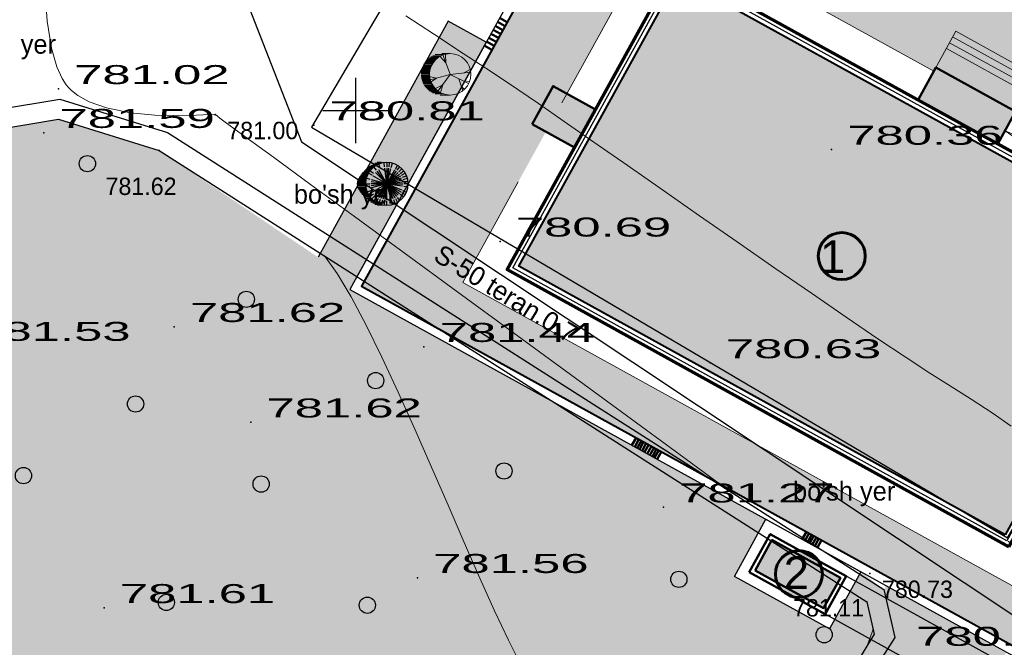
# Model space of a CAD drawing. Header units: millimetres. Extents: x -257011 to 237647566, y 2784933 to 6706507.
# Tile 322 of 451: x 9220660 to 9266027, y 5786475 to 5815369. Entities that reach past the tile are written whole.
import ezdxf

# ---------------------------------------------------------------- set-up
doc = ezdxf.new("R2010")
doc.units = ezdxf.units.MM
doc.header["$LTSCALE"] = 1000
doc.header["$PDMODE"] = 32
doc.header["$PDSIZE"] = 0.3
doc.linetypes.add('ACAD_ISO02W100', pattern=[15, 12, -3])
doc.linetypes.add('Контура низ откосов  Штриховая 0.1-0.5 - - - - - - -', pattern=[0.6, 0.1, -0.5])
for name, color, linetype in [('(001) Сетка', 92, 'Continuous'), ('(002) Рамка', 7, 'Continuous'), ('(004) Точки рельефа', 7, 'Continuous'), ('(014) Водопровод', 5, 'ИК_Водопровод -------в--------'), ('(031) Горизонтали', 42, 'Continuous'), ('(035) Откосы', 7, 'Continuous'), ('(037) Контуры', 7, 'Continuous'), ('(038) Деревья', 7, 'Continuous'), ('(040) Ограда', 7, 'Continuous'), ('TREE', 74, 'Continuous'), ('Отметка', 7, 'Continuous'), ('Пикет', 7, 'Continuous')]:
    doc.layers.add(name, color=color, linetype=linetype)
doc.layers.add('Ф А С А Д', color=250, linetype='Continuous', lineweight=15)
doc.styles.add('ATTR', font='romans.shx', dxfattribs={"width": 0.8, "height": 0.470416})
doc.styles.add('BM-431', font='txt')
doc.styles.add('D-431', font='txt', dxfattribs={"width": 2})
doc.styles.add('Roman', font='romans')
doc.styles.get("Standard").update_dxf_attribs({"font": 'ARIALN.TTF'})
doc.styles.add('Фарход', font='ARIALN.TTF')
doc.linetypes.add('KANALIS_K', pattern='A,1,["<",Standard,S=1.8,R=0,X=-0.9,Y=-0.9],3,-1,["К",Standard,S=1.8,R=0,X=-0.9,Y=-0.9],-1,10', length=16)
doc.linetypes.add('ИК_Водопровод -------в--------', pattern='A,9,-0.6,["В",Standard,S=1.2,R=0,X=0,Y=-0.6],-1.2', length=10.8)
doc.linetypes.add('ОТКОСЫ_НЕУКР1', pattern='A,0.5,["|",Standard,S=-1.2,R=0,X=0,Y=1.2],1,["|",Standard,S=-0.5,R=0,X=0,Y=0.5],0.5', length=2)
doc.dimstyles.new('ISO-25$0', dxfattribs={"dimtxt": 300, "dimasz": 200, "dimexe": 100, "dimexo": 300, "dimgap": 50, "dimtad": 1, "dimdec": 0, "dimtxsty": 'Фарход', "dimblk": 'OBLIQUE', "dimcen": 250, "dimclrd": 256, "dimclrt": 250, "dimadec": 0, "dimazin": 0, "dimtfac": 1, "dimtdec": 0, "dimtmove": 0, "dimatfit": 3, "dimldrblk": 'OBLIQUE', "dimfxl": 0, "dimlwd": -1, "dimarcsym": 0})
pattern_1 = [(95, (5535614.5, 6965225.08), (-275.171012, 230.895895), [127, -381]), (185, (5535672.22, 6965293.87), (-230.895895, -275.171012), [127, -381])]

# ---------------------------------------------------------------- blocks, each defined once
blk = doc.blocks.new('d')
at = {"layer": '(038) Деревья', "color": 30}
blk.add_ellipse((0, 0), major_axis=(0.265, 0.265), ratio=1, start_param=5.497787, end_param=11.780972, dxfattribs=at)
blk = doc.blocks.new('Setka')
at = {"layer": '(001) Сетка'}
for p, q in [((0, 1.5), (0, -1.5)), ((-1.5, 0), (1.5, 0))]:
    blk.add_line(p, q, dxfattribs=at)
blk = doc.blocks.new('GFBHFXJN')
at = {"layer": '(004) Точки рельефа', "color": 7, "linetype": 'ByBlock', "lineweight": -2}
for p in [(3700502.027, -1054135.378, 781.021), (3700513.788, -1054137.046, 780.808), (3700501.349, -1054137.396, 781.593), (3700537.646, -1054138.172, 780.356), (3700522.376, -1054142.398, 780.692), (3700507.359, -1054146.331, 781.616), (3700518.869, -1054147.249, 781.441), (3700532.054, -1054147.999, 780.631), (3700510.887, -1054150.727, 781.618), (3700529.901, -1054154.64, 781.271), (3700518.569, -1054157.886, 781.565), (3700504.129, -1054159.272, 781.606)]:
    blk.add_point(p, dxfattribs=at)
at = {"layer": '(014) Водопровод', "elevation": 780.555}
blk.add_lwpolyline([(3700510.57, -1054130.997), (3700513.232, -1054137.81), (3700555.947, -1054166.209), (3700590.729, -1054184.578), (3700594.108, -1054183.039)], dxfattribs=at)
at = {"layer": '(031) Горизонтали', "color": 42, "linetype": 'Continuous', "lineweight": 0}
for points, elevation in [([(3700518.034, -1054132.023), (3700519.35, -1054132.879), (3700520.679, -1054133.748), (3700521.973, -1054134.601), (3700523.186, -1054135.41), (3700524.141, -1054136.058), (3700525.325, -1054136.874), (3700526.7, -1054137.827), (3700528.225, -1054138.888), (3700529.86, -1054140.028), (3700531.567, -1054141.217), (3700533.305, -1054142.427), (3700535.036, -1054143.628), (3700536.718, -1054144.79), (3700538.314, -1054145.884), (3700539.782, -1054146.882), (3700541.084, -1054147.753), (3700542.18, -1054148.468), (3700543.03, -1054148.998), (3700544.085, -1054149.659), (3700545.044, -1054150.299), (3700545.927, -1054150.906)], 780.5), ([(3700501.409, -1054130.936), (3700501.506, -1054132.262), (3700501.701, -1054133.499), (3700501.947, -1054134.359), (3700502.191, -1054134.896), (3700502.386, -1054135.192), (3700502.494, -1054135.319), (3700502.625, -1054135.448), (3700502.922, -1054135.682), (3700503.442, -1054135.972), (3700504.241, -1054136.258), (3700505.342, -1054136.481), (3700506.465, -1054136.586), (3700507.513, -1054136.61), (3700508.392, -1054136.587), (3700509.003, -1054136.554), (3700509.25, -1054136.546), (3700509.359, -1054136.628), (3700509.46, -1054136.727), (3700509.768, -1054136.952), (3700510.614, -1054137.57), (3700511.928, -1054138.529), (3700513.637, -1054139.777), (3700515.67, -1054141.262), (3700517.956, -1054142.932), (3700520.424, -1054144.735), (3700523, -1054146.618), (3700525.615, -1054148.531), (3700528.195, -1054150.42), (3700530.671, -1054152.234), (3700532.824, -1054153.814)], 781), ([(3700523.338, -1054161.894), (3700522.759, -1054160.759), (3700522.123, -1054159.413), (3700521.441, -1054157.901), (3700520.721, -1054156.266), (3700519.975, -1054154.549), (3700519.213, -1054152.794), (3700518.445, -1054151.045), (3700517.68, -1054149.343), (3700516.93, -1054147.733), (3700516.205, -1054146.256), (3700515.514, -1054144.957), (3700514.869, -1054143.877), (3700514.278, -1054143.061)], 781.5), ([(3700539.556, -1054160.262), (3700539.511, -1054160.399), (3700539.3, -1054160.976)], 781)]:
    blk.add_lwpolyline(points, dxfattribs=dict(at, elevation=elevation))
at = {"layer": '(035) Откосы', "linetype": 'Контура низ откосов  Штриховая 0.1-0.5 - - - - - - -'}
blk.add_lwpolyline([(3700492.185, -1054139.726), (3700493.164, -1054138.544), (3700497.09, -1054136.686), (3700502.088, -1054135.855), (3700507.049, -1054137.386), (3700540.061, -1054158.428), (3700540.563, -1054160.631), (3700527.612, -1054180.821)], dxfattribs=at)
at = {"layer": '(035) Откосы', "linetype": 'ОТКОСЫ_НЕУКР1'}
blk.add_lwpolyline([(3700492.567, -1054139.971), (3700493.667, -1054139.302), (3700497.362, -1054137.553), (3700502.026, -1054136.778), (3700506.668, -1054138.21), (3700539.266, -1054158.988), (3700539.605, -1054160.477), (3700527.273, -1054180.656)], dxfattribs=at)
at = {"layer": '(037) Контуры', "linetype": 'Контура низ откосов  Штриховая 0.1-0.5 - - - - - - -'}
blk.add_lwpolyline([(3700538.266, -1054095.461), (3700513.688, -1054137.135), (3700545.75, -1054156.045), (3700570.329, -1054114.371)], close=True, dxfattribs=at)
at = {"layer": 'Пикет', "color": 7}
for p in [(3700509.242, -1054136.574, 781.002), (3700506.668, -1054138.21, 781.62), (3700539.406, -1054157.693, 780.726), (3700539.266, -1054158.988, 781.106)]:
    blk.add_point(p, dxfattribs=at)
at = {"layer": '(001) Сетка'}
blk.add_blockref('Setka', (3700515.71, -1054136.375), dxfattribs=at)
at = {"layer": '(038) Деревья', "color": 116, "linetype": 'Continuous'}
for p in [(3700503.359, -1054138.822), (3700510.684, -1054145.068), (3700516.641, -1054148.81), (3700505.578, -1054149.887), (3700522.556, -1054152.971), (3700500.415, -1054153.184), (3700511.365, -1054153.572), (3700530.612, -1054157.959), (3700506.996, -1054159.023), (3700516.258, -1054159.15), (3700537.307, -1054160.51)]:
    blk.add_blockref('d', p, dxfattribs=at)
at = {"layer": '(004) Точки рельефа', "linetype": 'ByBlock', "char_height": 0.875, "attachment_point": 4, "style": 'D-431'}
for s, insert in [('781.02', (3700502.752, -1054134.728, 781.021)), ('780.81', (3700514.513, -1054136.396, 780.808)), ('781.59', (3700502.074, -1054136.746, 781.593)), ('780.36', (3700538.371, -1054137.522, 780.356)), ('780.69', (3700523.101, -1054141.748, 780.692)), ('781.62', (3700508.084, -1054145.681, 781.616)), ('781.53', (3700498.192, -1054146.549, 781.533)), ('781.44', (3700519.594, -1054146.599, 781.441)), ('780.63', (3700532.779, -1054147.349, 780.631)), ('781.62', (3700511.612, -1054150.077, 781.618)), ('781.27', (3700530.626, -1054153.99, 781.271)), ('781.56', (3700519.294, -1054157.236, 781.565)), ('781.61', (3700504.854, -1054158.622, 781.606)), ('780.75', (3700541.544, -1054160.589, 780.753))]:
    blk.add_mtext(s, dxfattribs=dict(at, insert=insert))
at = {"layer": '(014) Водопровод', "color": 0, "linetype": 'Continuous', "style": 'BM-431'}
blk.add_text('S-50 teran.0.7', height=0.875, rotation=328.4545, dxfattribs=at).set_placement((3700519.25, -1054143.246))
at = {"layer": '(037) Контуры', "color": 0, "linetype": 'ByBlock', "style": 'BM-431'}
for p in [(3700497.202, -1054133.758), (3700512.872, -1054140.666), (3700535.872, -1054154.333)]:
    blk.add_text("bo'sh yer", height=0.875, dxfattribs=at).set_placement(p)
at = {"layer": 'Отметка', "style": 'D-431'}
for s, p in [('781.00', (3700509.805, -1054137.696, 781.002)), ('781.62', (3700504.196, -1054140.264, 781.62)), ('780.73', (3700539.969, -1054158.816, 780.726)), ('781.11', (3700535.874, -1054159.669, 781.106))]:
    blk.add_text(s, height=0.8, dxfattribs=at).set_placement(p)
blk = doc.blocks.new('17')
at = {"layer": 'TREE', "color": 68, "lineweight": 20, "true_color": 0x306100}
for p, q in [((16375547, 10777897), (16376284, 10777897)), ((16375547, 10776055), (16376189, 10777778)), ((16375932, 10777072), (16375955, 10777838)), ((16375943, 10777072), (16376470, 10777658)), ((16376140, 10777805), (16376884, 10777805)), ((16376347, 10777713), (16377104, 10777713)), ((16376516, 10777620), (16377265, 10777620)), ((16376661, 10777528), (16377389, 10777528)), ((16376767, 10777436), (16377515, 10777436)), ((16376865, 10777344), (16377610, 10777344)), ((16376947, 10777252), (16377692, 10777252)), ((16377022, 10777160), (16377766, 10777160)), ((16377829, 10777068), (16377084, 10777068)), ((16377151, 10776976), (16377888, 10776976)), ((16377190, 10776884), (16377939, 10776884)), ((16377982, 10776792), (16377237, 10776792)), ((16375545, 10776036), (16373730, 10776246)), ((16374374, 10776171), (16373777, 10776487)), ((16375545, 10776051), (16373917, 10775240)), ((16375545, 10776051), (16377325, 10775571)), ((16375545, 10776051), (16376623, 10774580)), ((16378017, 10776699), (16377272, 10776699)), ((16377304, 10776607), (16378052, 10776607)), ((16378077, 10776515), (16377335, 10776515)), ((16377355, 10776423), (16378098, 10776423)), ((16378111, 10776331), (16377369, 10776331)), ((16377378, 10775870), (16378127, 10775870)), ((16377381, 10776239), (16378126, 10776239)), ((16378126, 10776147), (16377386, 10776147)), ((16378126, 10775963), (16377390, 10775963)), ((16377394, 10776055), (16378126, 10776055)), ((16374386, 10775481), (16373835, 10775406)), ((16374561, 10775000), (16374292, 10774730)), ((16374784, 10775661), (16374433, 10774595)), ((16376201, 10775120), (16376400, 10774445)), ((16376213, 10775135), (16376868, 10774805)), ((16376751, 10775721), (16377384, 10775856)), ((16376763, 10775721), (16377255, 10775376)), ((16377829, 10775042), (16377088, 10775042)), ((16377147, 10775134), (16377884, 10775134)), ((16377939, 10775226), (16377198, 10775226)), ((16377237, 10775318), (16377982, 10775318)), ((16378017, 10775410), (16377276, 10775410)), ((16377308, 10775502), (16378050, 10775502)), ((16378080, 10775594), (16377327, 10775594)), ((16377351, 10775686), (16378099, 10775686)), ((16378115, 10775778), (16377370, 10775778)), ((16375547, 10774213), (16376438, 10774213)), ((16376888, 10774305), (16376124, 10774305)), ((16376376, 10774397), (16377108, 10774397)), ((16377265, 10774489), (16376512, 10774489)), ((16376652, 10774581), (16377414, 10774581)), ((16377515, 10774673), (16376763, 10774673)), ((16376861, 10774765), (16377610, 10774765)), ((16377696, 10774857), (16376947, 10774857)), ((16377022, 10774949), (16377766, 10774949))]:
    blk.add_line(p, q, dxfattribs=at)
blk.add_circle((16375547, 10776055), 1842, dxfattribs=at)
at = {"layer": 'TREE', "color": 68, "lineweight": 20, "true_color": 0x306100, "style": 'ATTR', "width": 0.8, "flags": 9}
blk.add_attdef('ESTCODE', (16375545, 10776051), '', height=21.5, dxfattribs=at)
blk = doc.blocks.new('_Oblique')
at = {"color": 0, "linetype": 'ByBlock', "lineweight": -2}
blk.add_line((-0.5, -0.5), (0.5, 0.5), dxfattribs=at)
blk = doc.blocks.new('*D1742')
at = {"color": 5, "linetype": 'KANALIS_K', "lineweight": -2, "ltscale": 1000, "transparency": 16777216}
for p, q in [((9250948, 5817642), (9258120, 5830638)), ((9273711, 5805080), (9280883, 5818076))]:
    blk.add_line(p, q, dxfattribs=at)
at = {"color": 5, "linetype": 'KANALIS_K', "ltscale": 1000, "transparency": 16777216}
blk.add_line((9281080, 5817396), (9257441, 5830442), dxfattribs=at)
at = {"layer": 'Defpoints', "color": 0, "linetype": 'KANALIS_K', "lineweight": 50, "ltscale": 1000, "transparency": 16777216}
for p in [(9257878, 5830201), (9250924, 5817599), (9273687, 5805036)]:
    blk.add_point(p, dxfattribs=at)
at = {"color": 5, "linetype": 'KANALIS_K', "ltscale": 1000, "transparency": 16777216, "xscale": 500, "yscale": 500, "zscale": 500}
for p, rotation in [((9257878, 5830201), 151.1064887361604), ((9280642, 5817638), 331.1064887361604)]:
    blk.add_blockref('_Oblique', p, dxfattribs=dict(at, rotation=rotation))
at = {"color": 5, "linetype": 'KANALIS_K', "ltscale": 1000, "transparency": 16777216, "insert": (9269872, 5825027), "char_height": 1500, "attachment_point": 5, "rotation": 331.1065, "style": 'Фарход', "bg_fill": 1, "box_fill_scale": 1.1, "bg_fill_color": 255, "bg_fill_transparency": 0}
blk.add_mtext('26.0', dxfattribs=at)
blk = doc.blocks.new('рпрннгго')
at = {"color": 0, "lineweight": 0}
for p, q in [((-1326712, -929562), (-1326712, -933162)), ((-1337212, -929612), (-1337212, -930912)), ((-1337212, -929612), (-1330912, -929612)), ((-1330912, -929612), (-1330912, -933162)), ((-1337212, -930912), (-1330912, -930912)), ((-1326712, -932262), (-1330912, -932262)), ((-1326712, -932562), (-1330912, -932562)), ((-1326712, -932862), (-1330912, -932862)), ((-1326712, -933162), (-1330912, -933162))]:
    blk.add_line(p, q, dxfattribs=at)
at = {"lineweight": 50, "ltscale": 1000}
blk.add_lwpolyline([(-1330912, -929562), (-1326712, -929562), (-1326712, -931262), (-1330912, -931262)], close=True, dxfattribs=at)
at = {"color": 0, "linetype": 'ACAD_ISO02W100', "lineweight": 0, "ltscale": 20}
blk.add_lwpolyline([(-1337212, -929612), (-1330918, -930241), (-1337212, -930912)], dxfattribs=at)
blk = doc.blocks.new('drhgt')
at = {"layer": '(002) Рамка', "lineweight": 60, "ltscale": 1000}
blk.add_lwpolyline([(3546716, -1150677), (3573116, -1150677), (3573116, -1166677), (3546716, -1166677)], close=True, dxfattribs=at)
at = {"layer": '(002) Рамка', "color": 1, "lineweight": 30, "ltscale": 1000}
blk.add_lwpolyline([(3546916, -1150877), (3572916, -1150877), (3572916, -1166477), (3546916, -1166477)], close=True, dxfattribs=at)
at = {"layer": '(002) Рамка', "lineweight": 40, "ltscale": 1000}
blk.add_lwpolyline([(3547116, -1151077), (3572716, -1151077), (3572716, -1166277), (3547116, -1166277)], close=True, dxfattribs=at)
at = {"color": 0}
blk.add_line((3545216, -1153277), (3545216, -1157777), dxfattribs=at)
for points in [[(3545216, -1153277), (3545946, -1157777), (3546716, -1153277)], [(3545216, -1153277), (3546716, -1153277)]]:
    blk.add_lwpolyline(points, dxfattribs=at)
at = {"lineweight": 50, "ltscale": 1000}
for points in [[(3575338, -1157102), (3573113, -1157102), (3573113, -1159102), (3575338, -1159102)], [(3545216, -1159577), (3545216, -1157777), (3546716, -1157777), (3546716, -1159577)], [(3560316, -1168377), (3556116, -1168377), (3556116, -1166677), (3560316, -1166677)]]:
    blk.add_lwpolyline(points, close=True, dxfattribs=at)
at = {"lineweight": 0}
blk.add_blockref('рпрннгго', (4887028, -237115), dxfattribs=at)
blk = doc.blocks.new('16')
h = blk.add_hatch(color=256)
h.dxf.hatch_style = 1
h.set_gradient(color1=(153, 204, 102), one_color=1, tint=1, name='SPHERICAL')
h.paths.add_polyline_path([(16382639, 10776741, 1), (16386324, 10776741, 1)])
blk.add_circle((16384481, 10776741), 1842)
at = {"layer": 'TREE'}
for p, q in [((16383442, 10777780), (16383179, 10778043)), ((16383584, 10777909), (16383360, 10778202)), ((16383746, 10778014), (16383560, 10778336)), ((16384481, 10776741), (16383791, 10777937)), ((16384102, 10778156), (16384005, 10778520)), ((16384481, 10776741), (16384124, 10778075)), ((16384290, 10778196), (16384241, 10778567)), ((16384481, 10776741), (16384302, 10778103)), ((16384481, 10778583), (16384481, 10778214)), ((16384481, 10778122), (16384481, 10776741)), ((16384481, 10776741), (16384661, 10778103)), ((16384481, 10776741), (16385172, 10777937)), ((16384673, 10778196), (16384722, 10778567)), ((16384938, 10778583), (16385310, 10778583)), ((16385044, 10778100), (16385186, 10778442)), ((16385074, 10778491), (16385524, 10778491)), ((16385282, 10778398), (16385700, 10778398)), ((16385378, 10777909), (16385603, 10778202)), ((16385450, 10778306), (16385862, 10778306)), ((16385595, 10778214), (16385999, 10778214)), ((16385701, 10778122), (16386115, 10778122)), ((16385799, 10778030), (16386226, 10778030)), ((16385881, 10777938), (16386324, 10777938)), ((16383056, 10777122), (16382702, 10777217)), ((16383119, 10777305), (16382780, 10777445)), ((16383208, 10777476), (16382886, 10777662)), ((16383317, 10777634), (16383020, 10777862)), ((16384481, 10776741), (16383147, 10777098)), ((16384481, 10776741), (16383207, 10777268)), ((16384481, 10776741), (16383285, 10777431)), ((16384481, 10776741), (16383384, 10777583)), ((16384481, 10776741), (16383504, 10777717)), ((16384481, 10776741), (16383643, 10777834)), ((16384481, 10776741), (16385320, 10777834)), ((16384481, 10776741), (16385458, 10777717)), ((16384481, 10776741), (16385678, 10777431)), ((16384481, 10776741), (16385816, 10777098)), ((16385646, 10777634), (16385943, 10777862)), ((16385755, 10777476), (16386077, 10777662)), ((16385907, 10777122), (16386261, 10777217)), ((16385956, 10777846), (16386436, 10777846)), ((16386517, 10777754), (16386019, 10777754)), ((16386085, 10777662), (16386598, 10777662)), ((16386124, 10777569), (16386671, 10777569)), ((16386744, 10777477), (16386171, 10777477)), ((16386812, 10777385), (16386207, 10777385)), ((16386238, 10777293), (16386872, 10777293)), ((16386924, 10777201), (16386269, 10777201)), ((16386289, 10777109), (16386975, 10777109)), ((16382639, 10776741), (16383008, 10776741)), ((16383020, 10776933), (16382655, 10776981)), ((16383020, 10776548), (16382655, 10776500)), ((16384481, 10776741), (16383100, 10776741)), ((16384481, 10776741), (16383114, 10776920)), ((16384481, 10776741), (16383114, 10776561)), ((16384481, 10776741), (16383207, 10776213)), ((16384481, 10776741), (16383285, 10776050)), ((16384481, 10776741), (16383384, 10775898)), ((16384481, 10776741), (16383504, 10775764)), ((16384481, 10776741), (16383643, 10775648)), ((16384481, 10776741), (16383791, 10775544)), ((16384481, 10776741), (16383956, 10775471)), ((16384481, 10776741), (16384124, 10775406)), ((16384481, 10776741), (16385848, 10776920)), ((16384481, 10776741), (16385863, 10776741)), ((16384481, 10776741), (16385458, 10775764)), ((16384481, 10776741), (16385816, 10776383)), ((16384481, 10776741), (16385678, 10776050)), ((16384481, 10776741), (16385848, 10776561)), ((16384481, 10776741), (16385320, 10775648)), ((16384481, 10776741), (16385172, 10775544)), ((16384481, 10776741), (16384839, 10775406)), ((16384481, 10776741), (16385007, 10775471)), ((16384481, 10776741), (16384661, 10775378)), ((16384481, 10775359), (16384481, 10776741)), ((16385942, 10776548), (16386308, 10776500)), ((16386324, 10776741), (16385955, 10776741)), ((16386928, 10776280), (16386262, 10776280)), ((16386285, 10776372), (16386975, 10776372)), ((16387013, 10777017), (16386304, 10777017)), ((16387005, 10776464), (16386305, 10776464)), ((16386313, 10776556), (16387035, 10776556)), ((16386316, 10776925), (16387043, 10776925)), ((16387056, 10776833), (16386320, 10776833)), ((16387056, 10776648), (16386324, 10776648)), ((16386328, 10776741), (16387065, 10776741)), ((16383119, 10776176), (16382780, 10776036)), ((16383208, 10776005), (16382886, 10775819)), ((16383317, 10775847), (16383020, 10775619)), ((16383584, 10775572), (16383360, 10775279)), ((16383746, 10775467), (16383560, 10775145)), ((16383918, 10775381), (16383776, 10775039)), ((16385044, 10775381), (16385186, 10775039)), ((16385217, 10775467), (16385402, 10775145)), ((16385378, 10775572), (16385603, 10775279)), ((16385521, 10775701), (16385784, 10775438)), ((16385646, 10775847), (16385943, 10775619)), ((16385755, 10776005), (16386077, 10775819)), ((16385795, 10775451), (16386230, 10775451)), ((16385844, 10776176), (16386183, 10776036)), ((16386333, 10775543), (16385881, 10775543)), ((16385956, 10775635), (16386427, 10775635)), ((16386517, 10775727), (16386023, 10775727)), ((16386081, 10775819), (16386603, 10775819)), ((16386680, 10775912), (16386132, 10775912)), ((16386171, 10776004), (16386744, 10776004)), ((16386812, 10776096), (16386211, 10776096)), ((16386242, 10776188), (16386872, 10776188)), ((16384102, 10775325), (16384005, 10774961)), ((16384481, 10774898), (16384481, 10775267)), ((16384673, 10775285), (16384722, 10774914)), ((16384861, 10775325), (16384958, 10774961)), ((16384868, 10774898), (16385306, 10774898)), ((16385511, 10774991), (16385058, 10774991)), ((16385310, 10775083), (16385695, 10775083)), ((16385849, 10775175), (16385446, 10775175)), ((16385587, 10775267), (16385995, 10775267)), ((16386119, 10775359), (16385697, 10775359))]:
    blk.add_line(p, q, dxfattribs=at)
at = {"layer": 'TREE', "style": 'ATTR', "width": 0.8, "flags": 9}
blk.add_attdef('ESTCODE', (16384481, 10776741), '', height=21.5, dxfattribs=at)
blk = doc.blocks.new('*D1746')
at = {"color": 5, "linetype": 'KANALIS_K', "lineweight": -2, "ltscale": 1000, "transparency": 16777216}
for p, q in [((9266193, 5791354), (9275982, 5785947)), ((9258788, 5789732), (9273565, 5781571))]:
    blk.add_line(p, q, dxfattribs=at)
at = {"color": 5, "linetype": 'KANALIS_K', "ltscale": 1000, "transparency": 16777216}
blk.add_line((9275786, 5786626), (9272885, 5781375), dxfattribs=at)
at = {"layer": 'Defpoints', "color": 0, "linetype": 'KANALIS_K', "lineweight": 50, "ltscale": 1000, "transparency": 16777216}
for p in [(9266149, 5791378), (9258744, 5789757), (9273127, 5781813)]:
    blk.add_point(p, dxfattribs=at)
at = {"color": 5, "linetype": 'KANALIS_K', "ltscale": 1000, "transparency": 16777216, "xscale": 500, "yscale": 500, "zscale": 500}
for p, rotation in [((9275544, 5786189), 61.08695252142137), ((9273127, 5781813), 241.0869525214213)]:
    blk.add_blockref('_Oblique', p, dxfattribs=dict(at, rotation=rotation))
at = {"color": 5, "linetype": 'KANALIS_K', "ltscale": 1000, "transparency": 16777216, "insert": (9273227, 5784613), "char_height": 1500, "attachment_point": 5, "rotation": 61.087, "style": 'Фарход', "bg_fill": 1, "box_fill_scale": 1.1, "bg_fill_color": 255, "bg_fill_transparency": 0}
blk.add_mtext('5.0', dxfattribs=at)
blk = doc.blocks.new('*D1747')
at = {"color": 5, "linetype": 'KANALIS_K', "lineweight": -2, "ltscale": 1000, "transparency": 16777216}
for p, q in [((9258788, 5789732), (9273565, 5781571)), ((9257822, 5787981), (9272598, 5779820))]:
    blk.add_line(p, q, dxfattribs=at)
at = {"color": 5, "linetype": 'KANALIS_K', "ltscale": 1000, "transparency": 16777216}
blk.add_line((9273369, 5782250), (9271918, 5779624), dxfattribs=at)
at = {"layer": 'Defpoints', "color": 0, "linetype": 'KANALIS_K', "lineweight": 50, "ltscale": 1000, "transparency": 16777216}
for p in [(9258744, 5789757), (9257778, 5788006), (9272160, 5780062)]:
    blk.add_point(p, dxfattribs=at)
at = {"color": 5, "linetype": 'KANALIS_K', "ltscale": 1000, "transparency": 16777216, "xscale": 500, "yscale": 500, "zscale": 500}
for p, rotation in [((9273127, 5781813), 61.08695252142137), ((9272160, 5780062), 241.0869525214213)]:
    blk.add_blockref('_Oblique', p, dxfattribs=dict(at, rotation=rotation))
at = {"color": 5, "linetype": 'KANALIS_K', "ltscale": 1000, "transparency": 16777216, "insert": (9271547, 5781543), "char_height": 1500, "attachment_point": 5, "rotation": 61.087, "style": 'Фарход', "bg_fill": 1, "box_fill_scale": 1.1, "bg_fill_color": 255, "bg_fill_transparency": 0}
blk.add_mtext('2', dxfattribs=at)

msp = doc.modelspace()

# ---------------------------------------------------------------- hatches: boundary and pattern name
at = {"layer": '(040) Ограда', "linetype": 'KANALIS_K', "ltscale": 1000}
h = msp.add_hatch(color=256, dxfattribs=at)
h.set_gradient(color1=(255, 0, 0), color2=(255, 0, 0), tint=0.41, name='INVSPHERICAL')
h.paths.add_polyline_path([(9243657.689, 5804018.935), (9266071.49, 5791649.164), (9273415.367, 5804957.337), (9251002.074, 5817326.828)])
h = msp.add_hatch(color=256, dxfattribs=at)
h.set_gradient(color1=(255, 0, 0), color2=(255, 0, 0), tint=0.41, name='INVSPHERICAL')
h.paths.add_polyline_path([(9265728.967, 5809656.194), (9266550.379, 5811144.576), (9262875.824, 5813172.496), (9262051.786, 5811685.563)])
h = msp.add_hatch(color=256, dxfattribs=at)
h.set_gradient(color1=(255, 0, 0), color2=(255, 0, 0), tint=0.41, name='INVSPHERICAL')
h.paths.add_polyline_path([(9246218.153, 5809487.492), (9247187.654, 5811236.801), (9245239.116, 5812312.164), (9244273.257, 5810560.845)])
h = msp.add_hatch(color=256, dxfattribs=at)
h.set_gradient(color1=(255, 0, 0), color2=(255, 0, 0), tint=0.41, name='INVSPHERICAL')
h.paths.add_polyline_path([(9257699.531, 5788277.294), (9258472.625, 5789678.125), (9255320.755, 5791417.585), (9254547.662, 5790016.754)])
at = {"ltscale": 1000}
h = msp.add_hatch(dxfattribs=at)
h.set_pattern_fill('AR-SAND', color=252, scale=15, angle=266, style=0)
h.set_pattern_definition([(303.5, (5740270.4, 6759793.1), (734.005765, -27.26761), [0, -579.12, 0, -647.7, 0, -619.125]), (273.5, (5740270.4, 6759793.1), (1025.5827, -747.6472), [0, -312.42, 0, -521.97, 0, -200.025]), (233.5, (5740303.1, 6760260.6), (-80.61473, -1183.74871), [0, -190.5, 0, -685.8, 0, -895.35]), (223.5, (5740303.1, 6760260.6), (253.6849, -1165.87085), [0, -95.25, 0, -449.58, 0, -514.35])])
h.paths.add_polyline_path([(9249557.302, 5826919.614), (9236414.736, 5803105.523), (9249130.723, 5796089.351), (9250181.4, 5795509.629), (9295063.259, 5770745.616), (9296745.893, 5773617.048), (9297892.544, 5775573.195), (9271868.383, 5789935.459), (9278601.237, 5802125.441), (9280262.508, 5801207.876), (9283973.173, 5807926.118)])
h.paths.add_polyline_path([(9275996.902, 5805702.775), (9266816.421, 5789067.909), (9241076.154, 5803273.497), (9250256.636, 5819908.362)], flags=16)
at = {"lineweight": 50}
h = msp.add_hatch(color=1, dxfattribs=at)
h.set_gradient(color1=(255, 255, 255), one_color=1, tint=1)
h.paths.add_polyline_path([(9257455.855, 5804488.136, 1), (9259617.201, 5804488.136, 1)])
h = msp.add_hatch(color=1, dxfattribs=at)
h.set_gradient(color1=(255, 255, 255), one_color=1, tint=1)
h.paths.add_polyline_path([(9255482.398, 5789845.386, 1), (9257643.744, 5789845.386, 1)])
at = {"layer": 'Ф А С А Д', "linetype": 'KANALIS_K', "ltscale": 1000}
h = msp.add_hatch(dxfattribs=at)
h.set_pattern_fill('CROSS', color=92, scale=40, angle=95)
h.set_pattern_definition(pattern_1)
edge = h.paths.add_edge_path()
edge.add_line((9247305.623, 5767058.633), (9260024.812, 5787086.023))
edge.add_line((9260024.812, 5787086.023), (9260481.331, 5789135.841))
edge.add_line((9260481.331, 5789135.841), (9259423.716, 5789952.76))
edge.add_line((9259423.716, 5789952.76), (9257974.167, 5787326.203))
edge.add_line((9257974.167, 5787326.203), (9253596.57, 5789742.119))
edge.add_line((9253596.57, 5789742.119), (9255046.098, 5792368.636))
edge.add_line((9255046.098, 5792368.636), (9249988.16, 5795159.403))
edge.add_line((9249988.16, 5795159.403), (9248937.483, 5795739.125))
edge.add_line((9248937.483, 5795739.125), (9235871.237, 5802948.556))
edge.add_line((9235871.237, 5802948.556), (9242152.619, 5814330.306))
edge.add_line((9242152.619, 5814330.306), (9240401.58, 5815296.673))
edge.add_line((9240401.58, 5815296.673), (9234406.548, 5804433.783))
edge.add_line((9234406.548, 5804433.783), (9227087.73, 5809353.239))
edge.add_line((9227087.73, 5809353.239), (9222445.787, 5810785.362))
edge.add_line((9222445.787, 5810785.362), (9217781.844, 5810010.11))
edge.add_line((9217781.844, 5810010.11), (9212987.082, 5807592.224))
edge.add_line((9212987.082, 5807592.224), (9208551.121, 5802034.577))
edge.add_line((9208551.121, 5802034.577), (9223362.831, 5779435.004))
edge.add_arc((9234889.685, 5772386.825), 13510.928, 148.5559946, 336.7738307)
h = msp.add_hatch(dxfattribs=at)
h.set_pattern_fill('CROSS', color=92, scale=40, angle=95)
h.set_pattern_definition(pattern_1)
h.paths.add_polyline_path([(9259555.116, 5775427.125), (9266099.354, 5786214.077), (9260583.741, 5789313.192), (9242905.553, 5759504.501), (9231481.128, 5758167.604), (9228858.322, 5759898.587), (9247258.171, 5716103.561), (9256295.782, 5716061.638), (9270119.171, 5732038.983), (9281857.682, 5740963.643), (9288550.33, 5743258.771), (9298033.956, 5759271.032), (9311835.359, 5751021.943), (9315393.329, 5757700.931), (9295437.624, 5768331.552), (9281328.546, 5743031.913), (9257676.221, 5729035.404), (9252568.72, 5724528.427), (9246529.847, 5731371.938), (9251637.347, 5735878.916), (9256820.544, 5730005.094), (9280154.447, 5744041.238), (9265776.495, 5752723.463), (9273279.784, 5766077.354), (9278795.397, 5762978.24), (9274410.003, 5755231.262), (9283537.497, 5750102.703), (9293657.536, 5768234.942), (9292127.146, 5771908.798), (9266351.96, 5786130.518), (9259617.422, 5775391.394), (9267343.867, 5770960.504), (9260816.788, 5759578.79), (9253028.036, 5764045.411)])

# ---------------------------------------------------------------- linework, layer by layer
at = {"layer": '(002) Рамка', "lineweight": 30, "ltscale": 1000}
msp.add_line((9242152.619, 5814330.306, 780195), (9240401.58, 5815296.673, 780195), dxfattribs=at)
at = {"layer": '(002) Рамка', "lineweight": 30, "ltscale": 1000, "elevation": 780195}
for points in [[(9279300.62, 5810961.687), (9249400.367, 5827463.095), (9235871.237, 5802948.556), (9292127.146, 5771908.798)], [(9283965.716, 5807930.233), (9249557.302, 5826919.614), (9236414.736, 5803105.523), (9292320.387, 5772259.023)], [(9240401.58, 5815296.673), (9234406.548, 5804433.783)], [(9242152.619, 5814330.306), (9236157.586, 5803467.417)]]:
    msp.add_lwpolyline(points, dxfattribs=at)
at = {"layer": '(002) Рамка', "color": 0, "lineweight": 60, "ltscale": 1000}
for centre in [(9258536.528, 5804488.136), (9256563.071, 5789845.386, -52610.497)]:
    msp.add_circle(centre, 1080.673, dxfattribs=at)
at = {"lineweight": 50, "ltscale": 1000}
for p, q in [((9243114.208, 5803862.001), (9250845.14, 5817870.309)), ((9242671.497, 5815270.505, 780195), (9243021.705, 5815077.232, 780195)), ((9242772.031, 5815452.67, 780195), (9243122.238, 5815259.396, 780195)), ((9242369.897, 5814724.012, 780195), (9242720.105, 5814530.738, 780195)), ((9242470.431, 5814906.176, 780195), (9242820.638, 5814712.903, 780195)), ((9242570.964, 5815088.341, 780195), (9242921.172, 5814895.067, 780195)), ((9242168.831, 5814359.683, 780195), (9242519.039, 5814166.409, 780195)), ((9242269.364, 5814541.847, 780195), (9242619.572, 5814348.574, 780195)), ((9242068.298, 5814177.518, 780195), (9242418.505, 5813984.245, 780195)), ((9249065.264, 5796125.469, 780195), (9248872.023, 5795775.243, 780195)), ((9249190.995, 5796056.095, 1560390), (9248997.754, 5795705.869, 1560390)), ((9249309.486, 5795990.717, 780195), (9249116.245, 5795640.491, 780195)), ((9249409.322, 5795935.852, 1560390), (9249216.081, 5795585.626, 1560390)), ((9249527.719, 5795870.304, 780195), (9249334.479, 5795520.078, 780195)), ((9249646.117, 5795804.756), (9249452.876, 5795454.53)), ((9249764.035, 5795739.914, 780195), (9249570.795, 5795389.689, 780195)), ((9249764.035, 5795739.914, 780195), (9249570.795, 5795389.689, 780195)), ((9249889.767, 5795670.541, 1560390), (9249696.526, 5795320.315, 1560390)), ((9250008.257, 5795605.162, 780195), (9249815.017, 5795254.937, 780195)), ((9250108.094, 5795550.298, 1560390), (9249914.853, 5795200.072, 1560390)), ((9250226.491, 5795484.75, 780195), (9250033.251, 5795134.524, 780195)), ((9256908.064, 5791798.125, 780195), (9256714.824, 5791447.899, 780195)), ((9257033.795, 5791728.752, 1560390), (9256840.555, 5791378.526, 1560390)), ((9257152.286, 5791663.373, 780195), (9256959.046, 5791313.147, 780195)), ((9257252.123, 5791608.509, 1560390), (9257058.882, 5791258.283, 1560390)), ((9257370.52, 5791542.961, 780195), (9257177.279, 5791192.735, 780195)), ((9257488.917, 5791477.413), (9257295.677, 5791127.187)), ((9257606.836, 5791412.571, 780195), (9257413.595, 5791062.345, 780195))]:
    msp.add_line(p, q, dxfattribs=at)
at = {"lineweight": 40, "ltscale": 1000, "elevation": 780195}
msp.add_lwpolyline([(9283973.173, 5807926.118), (9249557.302, 5826919.614), (9236414.736, 5803105.523), (9295063.259, 5770745.616)], dxfattribs=at)
at = {"lineweight": 0, "ltscale": 1000}
for points in [[(9245640.218, 5811543.496), (9250256.636, 5819908.362), (9262776.561, 5812998.842)], [(9266453.743, 5810969.472), (9275996.902, 5805702.775), (9266816.421, 5789067.909), (9241076.154, 5803273.497), (9243630.175, 5807901.336)]]:
    msp.add_lwpolyline(points, dxfattribs=at)
at = {"ltscale": 1000}
msp.add_lwpolyline([(9253596.57, 5789742.119), (9255046.12, 5792368.677), (9259423.716, 5789952.76), (9257974.167, 5787326.203)], close=True, dxfattribs=at)
at = {"lineweight": 50, "ltscale": 1000}
for points in [[(9254275.922, 5789938.287), (9255242.288, 5791689.325), (9258744.365, 5789756.592), (9257777.999, 5788005.554)], [(9254547.662, 5790016.754), (9255320.755, 5791417.585), (9258472.625, 5789678.125), (9257699.531, 5788277.294)]]:
    msp.add_lwpolyline(points, close=True, dxfattribs=at)

# ---------------------------------------------------------------- block references
at = {"layer": '(002) Рамка', "lineweight": 50, "rotation": 151.10648873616}
msp.add_blockref('drhgt', (11815458.294, 3069952.353), dxfattribs=at)
at = {"linetype": 'KANALIS_K', "ltscale": 1000, "xscale": 1000, "yscale": 1000, "zscale": 1000}
msp.add_blockref('GFBHFXJN', (-3691279579.959, 1059947563.419), dxfattribs=at)
at = {"color": 150, "lineweight": 100}
for name, p, xscale, yscale, zscale in [('17', (17715480.689, 235825.309), -0.5175390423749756, 0.5175390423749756, 0.5175390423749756), ('16', (17976954.242, 59567.471, 780555), -0.5333936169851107, 0.5333936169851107, 0.5333936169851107)]:
    msp.add_blockref(name, p, dxfattribs=dict(at, xscale=xscale, yscale=yscale, zscale=zscale))

# ---------------------------------------------------------------- texts
at = {"color": 250, "char_height": 1500, "width": 156685.73039, "attachment_point": 6, "style": 'Roman'}
for s, insert in [('\\pt64500;{\\fArial|b0|i0|c0|p34;1}', (9258692.466, 5804455.797, 0)), ('\\pt64500;{\\fArial|b0|i0|c0|p34;2}', (9257029.376, 5789906.107, -52610.497))]:
    msp.add_mtext(s, dxfattribs=dict(at, insert=insert))

# ---------------------------------------------------------------- dimensions: what is measured, and where the dimension line sits
at = {"linetype": 'KANALIS_K', "ltscale": 1000}
dim = msp.add_aligned_dim(p1=(9273687.108, 5805035.804), p2=(9250923.607, 5817598.568), distance=-14393.693, text='26.0', dimstyle='ISO-25$0', override={"dimtxt": 1500, "dimasz": 500, "dimexe": 500, "dimexo": 50, "dimgap": 500, "dimdle": 500, "dimclrd": 5, "dimclre": 5, "dimclrt": 5, "dimtmove": 1, "dimtfill": 2, "dimtfillclr": 255}, dxfattribs=at)
dim.commit()
dim.dimension.update_dxf_attribs({"geometry": '*D1742', "text_midpoint": (9269871.791, 5825027.426)})
for base, p1, p2, text, picture, middle in [((9273127.019, 5781812.667), (9266149.449, 5791377.704), (9258744.365, 5789756.592), '5.0', '*D1746', (9273227.471, 5784612.754)), ((9272160.055, 5780061.958), (9258744.365, 5789756.592), (9257777.999, 5788005.554), '2', '*D1747', (9271546.657, 5781543.149))]:
    dim = msp.add_linear_dim(base=base, p1=p1, p2=p2, angle=241.0869525, text=text, dimstyle='ISO-25$0', override={"dimtxt": 1500, "dimasz": 500, "dimexe": 500, "dimexo": 50, "dimgap": 500, "dimdle": 500, "dimclrd": 5, "dimclre": 5, "dimclrt": 5, "dimtmove": 1, "dimtfill": 2, "dimtfillclr": 255}, dxfattribs=at)
    dim.commit()
    dim.dimension.update_dxf_attribs({"geometry": picture, "text_midpoint": middle})

doc.saveas('drawing.dxf')
